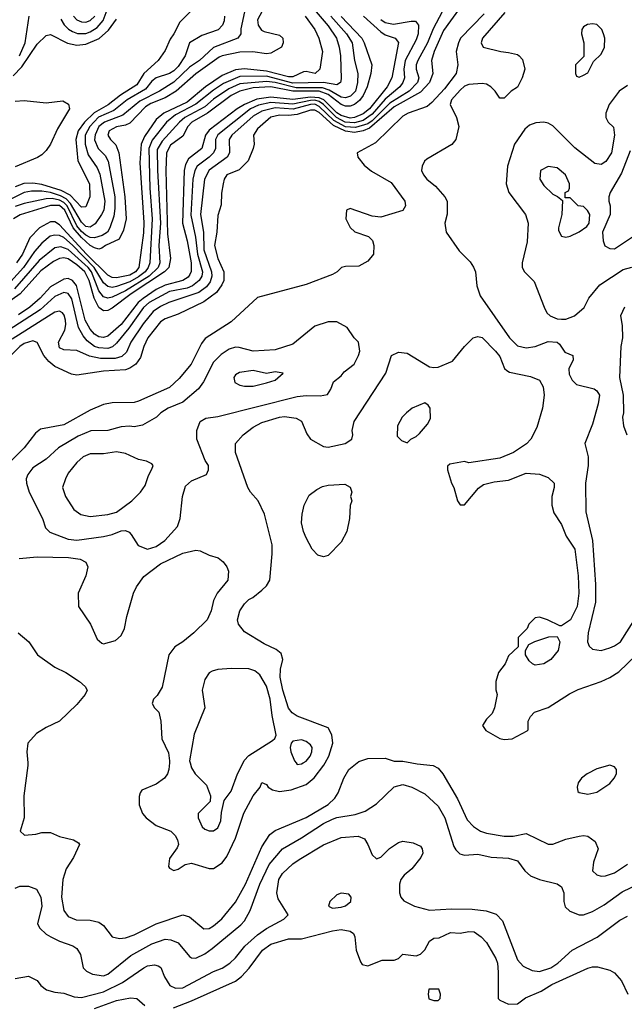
# Model space of a CAD drawing. Header units: inches. Extents: x 1793402 to 1900366, y 320852 to 470679.
# Tile 351 of 604: x 1834470 to 1837215, y 438904 to 443375. Entities that reach past the tile are written whole.
import ezdxf

# ---------------------------------------------------------------- set-up
doc = ezdxf.new("R2010")
doc.units = ezdxf.units.IN
doc.header["$MEASUREMENT"] = 0
doc.layers.add('B8433', color=7, linetype='Continuous')
doc.layers.add('B8434', color=7, linetype='Continuous')

msp = doc.modelspace()

# ---------------------------------------------------------------- linework, layer by layer
at = {"layer": 'B8433', "color": 4}
for points, elevation in [([(1834506.6, 440000), (1834507.5, 439987.5), (1834488.4, 439850), (1834490.7, 439750), (1834472, 439690), (1834491.6, 439671.6), (1834543.1, 439676.9), (1834570, 439684.7), (1834610, 439684.7), (1834650, 439666), (1834714, 439650), (1834736.9, 439636.9), (1834742, 439630), (1834714, 439570), (1834681.7, 439518.3), (1834666, 439470), (1834660.5, 439390), (1834670.7, 439330), (1834690, 439302.8), (1834726.7, 439286.7), (1834790, 439285.5), (1834830, 439277.3), (1834850, 439261), (1834890.6, 439210.6), (1834922.5, 439202.5), (1834950, 439205.5), (1834990, 439219.3), (1835089, 439270), (1835210, 439310.4), (1835241.1, 439301.1), (1835306, 439246), (1835330, 439248), (1835350, 439260.5), (1835388.3, 439291.7), (1835450, 439367.3), (1835494.7, 439450), (1835570, 439618.8), (1835605.6, 439674.4), (1835630, 439693), (1835770, 439752.2), (1835870, 439810.4), (1835900.8, 439839.2), (1835916.4, 439863.6), (1835942.4, 439930), (1835964.2, 439970), (1836001.9, 440000)], 416), ([(1835149.7, 440000), (1835147.3, 439970), (1835140.7, 439950), (1835126.8, 439930), (1835090, 439903.7), (1835024.4, 439875.6), (1835016.3, 439863.7), (1835013.2, 439846.8), (1835013, 439810), (1835019.3, 439790), (1835028, 439770), (1835044.9, 439750), (1835090, 439716.3), (1835156, 439690), (1835176, 439670), (1835186, 439650), (1835191, 439630), (1835185.4, 439614.6), (1835150, 439566), (1835146, 439530), (1835150, 439522), (1835170, 439512), (1835190, 439518), (1835220.9, 439539.1), (1835250, 439544), (1835330, 439520.7), (1835350, 439520.7), (1835390, 439546.8), (1835410, 439574.8), (1835450, 439658.8), (1835488.3, 439771.7), (1835530, 439851), (1835562, 439890), (1835569.3, 439910.7), (1835590, 439902), (1835598, 439890), (1835617.3, 439877.3), (1835650, 439870.5), (1835702.7, 439877.3), (1835770, 439901.6), (1835807.2, 439932.8), (1835851.2, 439990), (1835856.7, 440000)], 424), ([(1835244.2, 440000), (1835250, 439978), (1835267.3, 439950), (1835318.8, 439898.8), (1835336, 439850), (1835335.3, 439824.7), (1835281, 439770), (1835281, 439750), (1835298.8, 439710), (1835310, 439698.8), (1835330, 439690.8), (1835350, 439690.8), (1835370, 439704.7), (1835383.2, 439736.8), (1835385.6, 439774.4), (1835399, 439830), (1835430, 439871.3), (1835459.5, 439950), (1835484.5, 440000)], 428), ([(1835724.7, 440000), (1835730, 439992), (1835750, 439996), (1835757.1, 440000)], 428), ([(1836250.7, 440000), (1836275.2, 439995.2), (1836347.5, 439987.5), (1836370, 439976), (1836391.3, 439950), (1836457.1, 439837.1), (1836501.7, 439741.7), (1836530, 439710.8), (1836562, 439690), (1836590, 439680.7), (1836670, 439667.3), (1836710, 439667.7), (1836770, 439678.8), (1836870, 439630.8), (1836890, 439630.8), (1836950, 439653), (1837010, 439667.7), (1837030, 439670.5), (1837050, 439666.8), (1837083.5, 439643.5), (1837096, 439610), (1837074.8, 439550), (1837071.3, 439510), (1837090, 439491.3), (1837110, 439486), (1837130, 439487.3), (1837170, 439500.7), (1837230, 439540.7)], 416), ([(1834449.3, 439430.7), (1834470, 439441), (1834510, 439441), (1834546.4, 439426.4), (1834566, 439390), (1834570.5, 439349.5), (1834551, 439270), (1834561, 439250), (1834590, 439222.8), (1834611.3, 439210), (1834650.5, 439190.5), (1834712, 439170), (1834730, 439158), (1834746, 439130), (1834758, 439070), (1834774, 439054), (1834801.1, 439041.1), (1834850, 439033), (1834870, 439040.5), (1834974.2, 439125.9), (1835070, 439178.4), (1835130, 439199.1), (1835155.9, 439195.9), (1835190, 439182.8), (1835240.5, 439120.5), (1835250, 439114.8), (1835270, 439114), (1835310, 439133.4), (1835343.3, 439156.7), (1835474.7, 439265.3), (1835490, 439282.8), (1835516, 439330), (1835560.5, 439450), (1835602, 439538), (1835662.7, 439610), (1835750, 439659.3), (1835850, 439724.4), (1835890, 439744.4), (1835910, 439752.4), (1835993.8, 439766.2), (1836039.1, 439780.9), (1836090, 439814), (1836170, 439890.7), (1836210, 439902), (1836250.4, 439890.4), (1836310, 439859.1), (1836370, 439802.8), (1836400.5, 439750), (1836441.1, 439621.1), (1836450, 439604.7), (1836467.7, 439587.7), (1836490, 439580.7), (1836550, 439584.9), (1836610, 439572.7), (1836690, 439568), (1836730, 439554.8), (1836762.8, 439510), (1836790, 439487.3), (1836830, 439470.7), (1836910, 439451), (1836930, 439438), (1836941, 439410), (1836941, 439370), (1836946.4, 439346.4), (1836967.1, 439327.1), (1837010, 439310.8), (1837030, 439310.8), (1837070, 439324.9), (1837123.9, 439356.1), (1837204.9, 439415.1), (1837290, 439455.5)], 412), ([(1834450, 439021), (1834510, 439032), (1834550, 439011.3), (1834566, 438990), (1834592, 438970), (1834630, 438958.8), (1834670, 438954.8), (1834717.1, 438937.1), (1834750, 438934.4), (1834850, 438961.1), (1834936.4, 439003.6), (1835034, 439070), (1835050, 439078), (1835082.8, 439082.8), (1835099.1, 439079.1), (1835110.6, 439070.6), (1835128.1, 439028.1), (1835151, 438990), (1835177.5, 438977.5), (1835210, 438979.3), (1835350, 439053), (1835390, 439067.7), (1835424, 439090), (1835450, 439114.8), (1835492.6, 439167.4), (1835550, 439219.3), (1835590, 439248), (1835668.7, 439290), (1835688.7, 439310), (1835642.9, 439382.9), (1835638, 439410), (1835642.9, 439450), (1835647.3, 439470), (1835662.8, 439497.2), (1835710, 439542), (1835738.3, 439561.7), (1835850, 439627.7), (1835930, 439662), (1836007.1, 439667.1), (1836035.5, 439655.5), (1836051.3, 439630), (1836070, 439582), (1836090, 439564.7), (1836110, 439572), (1836149.4, 439610.6), (1836190, 439638), (1836210, 439644.7), (1836256.9, 439636.9), (1836290, 439622), (1836298, 439610), (1836301, 439590), (1836290.8, 439570), (1836250, 439519), (1836216, 439490), (1836201, 439470), (1836194.8, 439450), (1836194.8, 439410), (1836201, 439390), (1836213.7, 439373.7), (1836262, 439350), (1836330, 439330.7), (1836430, 439338), (1836524.1, 439335.9), (1836588.1, 439328.1), (1836633, 439313), (1836662.8, 439282.8), (1836730, 439106), (1836756.7, 439076.7), (1836796.7, 439056.7), (1836830, 439052.7), (1836881.2, 439070), (1836913.2, 439090), (1836979, 439150), (1837091.7, 439208.3), (1837194.2, 439285.8), (1837230, 439304)], 408), ([(1835168.4, 438888.4), (1835250, 438919.5), (1835450, 439008.4), (1835477, 439030), (1835512.2, 439067.8), (1835572.3, 439150), (1835610, 439176.4), (1835690, 439200.4), (1835750, 439200.5), (1835890, 439237.3), (1835930, 439242.8), (1835970, 439236), (1835985.4, 439225.4), (1835992, 439210), (1835998, 439150), (1836016.9, 439096.9), (1836024.7, 439084.7), (1836050, 439078), (1836116.4, 439103.6), (1836170, 439104.7), (1836190, 439112), (1836210, 439131.3), (1836270, 439124.7), (1836289.1, 439130.9), (1836309.3, 439150.7), (1836330, 439191.3), (1836350, 439204.7), (1836374.6, 439205.4), (1836426, 439230), (1836470, 439226.8), (1836510, 439234), (1836532.8, 439232.8), (1836564.7, 439210), (1836590, 439184.7), (1836632.1, 439112.1), (1836639.1, 439090), (1836642.8, 439050), (1836642, 438930), (1836650, 438922), (1836690, 438904.7), (1836730, 438906), (1836767, 438933), (1836837.1, 438962.9), (1836885.7, 438994.3), (1837050, 439067.3), (1837070, 439073.4), (1837093.7, 439073.7), (1837150, 439058.8), (1837170, 439046.8), (1837202.8, 439010), (1837231.3, 438950)], 404), ([(1834810, 438884.9), (1834910, 438920.4), (1834973.4, 438933.4), (1835002, 438930), (1835038.5, 438898.5)], 404)]:
    msp.add_lwpolyline(points, dxfattribs=dict(at, elevation=elevation))
for points, elevation in [([(1837150, 439989), (1837090, 439972.7), (1837046, 439950), (1837021, 439930), (1837006, 439910), (1837001, 439890), (1837004.7, 439870), (1837010, 439866), (1837050, 439857.3), (1837090, 439867.7), (1837150, 439906.8), (1837169.2, 439930), (1837179, 439950), (1837179, 439970), (1837170, 439982)], 424), ([(1835930, 439409), (1835910, 439401.2), (1835878, 439370), (1835872, 439350), (1835890, 439341), (1835930, 439344.9), (1835950, 439351), (1835973.2, 439370), (1835975.3, 439390), (1835964, 439404)], 408), ([(1836372.3, 438972.3), (1836327.9, 438972.1), (1836324.9, 438950), (1836328, 438928), (1836350, 438921), (1836370, 438921), (1836379, 438930), (1836381.2, 438950)], 404)]:
    msp.add_lwpolyline(points, close=True, dxfattribs=dict(at, elevation=elevation))
at = {"layer": 'B8434', "color": 4}
for points, elevation in [([(1836470.3, 443430), (1836394, 443326), (1836352.6, 443230), (1836339.6, 443190), (1836346.3, 443130), (1836331.4, 443090), (1836290, 443045.8), (1836170, 442979.1), (1836058.5, 442881.5), (1836030, 442869.9), (1835990, 442862.4), (1835950, 442868.1), (1835894.8, 442894.8), (1835830, 442952.9), (1835810, 442964), (1835790, 442963.4), (1835730, 442943.7), (1835690, 442939), (1835650, 442940.9), (1835610, 442932.3), (1835550, 442879.3), (1835531, 442850), (1835534.8, 442810), (1835530.8, 442790), (1835506.6, 442733.4), (1835466.4, 442693.6), (1835411, 442670), (1835399.1, 442650), (1835394, 442630), (1835386.4, 442586.4), (1835385.4, 442534.6), (1835370, 442486), (1835364.4, 442410), (1835354, 442350), (1835368.9, 442290), (1835397.6, 442230), (1835396.4, 442190), (1835388.5, 442170), (1835363.9, 442136.1), (1835306.1, 442093.9), (1835190, 442036.9), (1835130, 442015.6), (1835110, 442002.9), (1835052.4, 441930), (1835033, 441890), (1835019, 441841), (1834997.3, 441810), (1834970, 441791.6), (1834950, 441785.1), (1834850, 441778.9), (1834730, 441760.9), (1834704.8, 441764.8), (1834630, 441799.5), (1834602.5, 441822.5), (1834579.6, 441850), (1834550, 441909), (1834530, 441917), (1834490, 441904.2), (1834470, 441891.2), (1834400.2, 441819.8)], 416), ([(1835816, 443410), (1835870, 443346.7), (1835908.8, 443290), (1835921.1, 443250), (1835927, 443210), (1835930, 443106), (1835927.3, 443090), (1835910, 443078.4), (1835848.7, 443088.7), (1835710, 443086.8), (1835590, 443117.7), (1835470, 443116.5), (1835395, 443085), (1835350, 443055.1), (1835269.5, 442990.5), (1835177.2, 442942.8), (1835136, 442910), (1835072.2, 442827.8), (1835055.9, 442790), (1835060.2, 442610), (1835071.1, 442470), (1835060.2, 442270), (1835053.4, 442250), (1835039.7, 442230), (1835010, 442206.5), (1834970, 442184.9), (1834910, 442162.8), (1834890, 442159.2), (1834870, 442162.6), (1834850, 442179.7), (1834807.9, 442250), (1834710, 442351.4), (1834670, 442385.6), (1834650, 442394.5), (1834630, 442396.9), (1834609.1, 442390.9), (1834570, 442360.5), (1834537.4, 442322.6), (1834486.7, 442250), (1834430, 442186)], 388), ([(1836388.2, 443410), (1836347.3, 443332.7), (1836320.9, 443270), (1836277, 443190), (1836270.4, 443170), (1836270.4, 443150), (1836282, 443110), (1836276, 443090), (1836238, 443050), (1836150, 442995.9), (1836070, 442915.4), (1836050, 442901.4), (1835995.1, 442884.9), (1835950, 442888.4), (1835896.7, 442916.7), (1835830, 442981.1), (1835810, 442990.4), (1835790, 442989.9), (1835712.3, 442967.7), (1835630, 442974.5), (1835570, 442958.9), (1835530, 442936.8), (1835433.4, 442850), (1835421.1, 442830), (1835423.1, 442770), (1835412.7, 442750), (1835330, 442691.5), (1835308.9, 442650), (1835291.5, 442490), (1835303.9, 442410), (1835306, 442330), (1835340.7, 442230), (1835342.4, 442210), (1835335.4, 442184.6), (1835318.6, 442161.4), (1835283.6, 442136.4), (1835147.3, 442090), (1835110, 442072.4), (1835076.4, 442050), (1835030, 441993.6), (1834974.9, 441910), (1834954.4, 441865.6), (1834934.4, 441845.6), (1834904, 441836), (1834836.3, 441836.3), (1834787.1, 441847.1), (1834730, 441872), (1834670, 441876), (1834650, 441885.2), (1834646.6, 441910), (1834674.9, 441965.1), (1834679.7, 441990), (1834678, 442010), (1834672.4, 442032.4), (1834663.6, 442043.6), (1834650, 442051.8), (1834630, 442047.3), (1834436, 441924)], 412), ([(1835579.3, 443430), (1835550, 443374), (1835552.4, 443350), (1835567.3, 443327.3), (1835580.3, 443320.3), (1835650, 443304.7), (1835664.7, 443290), (1835666, 443270), (1835658, 443250), (1835610, 443223), (1835590, 443219.7), (1835528.3, 443228.3), (1835470, 443227.4), (1835390, 443210.9), (1835375.8, 443204.2), (1835270, 443128.5), (1835180.3, 443050), (1835130, 443019.3), (1835066.1, 442993.9), (1835041.2, 442978.8), (1834970, 442904.7), (1834950, 442895.1), (1834910, 442888), (1834875.5, 442870), (1834870.5, 442850), (1834882, 442830), (1834906, 442806), (1834920.3, 442770), (1834946.7, 442570), (1834952.7, 442470), (1834941.8, 442418.2), (1834921.7, 442378.3), (1834859.1, 442350), (1834842.3, 442337.7), (1834830, 442333.3), (1834810, 442338.7), (1834790, 442349.8), (1834750, 442386.2), (1834713.1, 442430), (1834674.7, 442510), (1834650, 442530.5), (1834610, 442530.7), (1834472, 442488), (1834442, 442470)], 376), ([(1835244.7, 443410), (1835196.5, 443363.5), (1835170.4, 443310), (1835153.1, 443286.9), (1835130, 443235.3), (1835098.8, 443190), (1835034, 443130), (1835001.3, 443078.7), (1834927.5, 443032.5), (1834872.1, 442987.9), (1834808.1, 442951.9), (1834764.2, 442910), (1834735.2, 442870), (1834725.4, 442830), (1834734.4, 442734.4), (1834786.7, 442630), (1834788, 442570), (1834770, 442525.2), (1834750, 442522.9), (1834698.5, 442578.5), (1834658.6, 442598.6), (1834570, 442626.4), (1834530, 442632.2), (1834488.7, 442631.3), (1834450, 442616.1)], 364), ([(1835490.4, 443410), (1835473.7, 443333.7), (1835474, 443310), (1835461, 443290), (1835350, 443247.8), (1835286.7, 443190), (1835241.7, 443158.3), (1835170, 443091.1), (1835105.5, 443050), (1835014.8, 443005.2), (1834938.5, 442941.5), (1834854.4, 442910), (1834829.1, 442890), (1834812.1, 442852.1), (1834809.2, 442829.2), (1834827, 442790), (1834857.4, 442757.4), (1834872.2, 442732.2), (1834901.8, 442570), (1834902, 442518), (1834896.9, 442483.1), (1834879.3, 442430), (1834868.2, 442410), (1834845.1, 442394.9), (1834810, 442383.9), (1834790, 442385), (1834770, 442395.7), (1834750, 442412.3), (1834730, 442438.8), (1834685.4, 442530), (1834670, 442544.9), (1834650, 442555.6), (1834617.1, 442562.9), (1834590, 442561.8), (1834490, 442539.8), (1834450, 442526.2)], 372), ([(1834656.3, 443376.3), (1834671.4, 443351.4), (1834691.3, 443331.3), (1834710, 443321.1), (1834732.5, 443312.5), (1834770, 443312.6), (1834790, 443319), (1834821.4, 443338.6), (1834849.1, 443370.9), (1834876.8, 443443.2)], 368), ([(1836672.4, 443407.6), (1836571, 443290), (1836564.7, 443270), (1836574, 443250), (1836654, 443230), (1836690, 443226), (1836730, 443216), (1836738, 443210), (1836753.4, 443193.4), (1836762.8, 443150), (1836751, 443110), (1836730, 443068.7), (1836702, 443050), (1836670, 443018), (1836650, 443018), (1836629.3, 443049.3), (1836608.7, 443070), (1836590, 443081.2), (1836570, 443085.2), (1836510, 443080.9), (1836490, 443072), (1836470, 443055.1), (1836430.8, 443010), (1836424, 442990), (1836454, 442930), (1836464, 442890), (1836450.7, 442830), (1836432.4, 442807.6), (1836318.8, 442741.2), (1836308.4, 442731.6), (1836297.3, 442710), (1836294, 442690), (1836302.8, 442670), (1836318.8, 442650), (1836358.5, 442618.5), (1836401, 442570), (1836411, 442550), (1836411.1, 442491.1), (1836401, 442450), (1836406, 442410), (1836464.9, 442324.9), (1836515.2, 442275.2), (1836530.5, 442250.5), (1836538.8, 442230), (1836545.8, 442165.8), (1836561.1, 442121.1), (1836694, 441930), (1836730, 441894), (1836770, 441884), (1836810, 441890.8), (1836870, 441913.4), (1836910.4, 441910.4), (1836921.6, 441901.6), (1836945.4, 441865.4), (1836982, 441850), (1836982.8, 441830), (1836964, 441790), (1836965.2, 441765.2), (1836978, 441738), (1836998.8, 441718.8), (1837078.5, 441698.5), (1837091, 441690), (1837102.8, 441670), (1837096.3, 441630), (1837070, 441538), (1837036, 441450), (1837051, 441390), (1837050.9, 441350.9), (1837039.1, 441270), (1837039.8, 441139.8), (1837070.5, 441010), (1837084.9, 440810), (1837084.4, 440730), (1837050.7, 440590), (1837047.3, 440550), (1837056, 440530), (1837070, 440516), (1837110, 440511), (1837150, 440522.8), (1837170, 440530.8), (1837197.2, 440550), (1837287, 440690)], 428), ([(1836110, 443374.9), (1836130, 443361.1), (1836166.5, 443353.5), (1836247.7, 443367.7), (1836267.3, 443367.3), (1836280.7, 443350), (1836278.7, 443310), (1836270, 443282.7), (1836220.8, 443190), (1836214, 443150), (1836216.5, 443110), (1836210.3, 443090), (1836195.3, 443070), (1836130, 443013.8), (1836070, 442945), (1836030, 442917.2), (1835990, 442906), (1835947.1, 442910), (1835908.4, 442930), (1835849.1, 442990), (1835830, 443002.6), (1835810, 443008.5), (1835790, 443008.1), (1835710, 442990.4), (1835610, 442999.3), (1835553.7, 442986.3), (1835518, 442970), (1835370, 442851.3), (1835359.5, 442830), (1835358.7, 442790), (1835350.4, 442770), (1835330.4, 442750), (1835275.3, 442710), (1835264.6, 442690), (1835256.1, 442650), (1835247.4, 442487.4), (1835267.6, 442387.6), (1835276.8, 442310), (1835300.2, 442230), (1835297.7, 442210), (1835285.3, 442190), (1835254.2, 442165.8), (1835230, 442155.5), (1835150, 442140.3), (1835058, 442090), (1835032.4, 442067.6), (1834965.9, 441974.1), (1834910, 441905.6), (1834891.2, 441888.8), (1834870, 441881), (1834830, 441884.2), (1834810, 441891), (1834776.5, 441916.5), (1834758.4, 441938.4), (1834737.3, 441977.3), (1834706.7, 442106.7), (1834690, 442131.5), (1834670, 442136.3), (1834630, 442117.4), (1834562.6, 442057.4), (1834395.8, 441950)], 408), ([(1835928.9, 443388.9), (1836022.7, 443290), (1836034.3, 443270), (1836068.5, 443170), (1836064.6, 443130), (1836046.9, 443070), (1836030.2, 443030), (1836012.7, 443007.3), (1835990, 442989.8), (1835970, 442982.3), (1835950, 442981.4), (1835930, 442989.2), (1835870, 443035.5), (1835830.3, 443050.3), (1835710, 443049.5), (1835610, 443069.9), (1835530, 443064.5), (1835470.1, 443049.9), (1835430, 443030.7), (1835323.1, 442950), (1835250.9, 442909.1), (1835232.7, 442890), (1835210, 442845.1), (1835155.2, 442804.8), (1835136.1, 442770), (1835134.2, 442690), (1835141.7, 442401.7), (1835154.9, 442290), (1835146.5, 442250), (1835127.6, 442230), (1834975.5, 442130), (1834890, 442064), (1834870, 442054.3), (1834850, 442053), (1834830, 442067.8), (1834808.1, 442110), (1834785, 442190), (1834766, 442230), (1834730, 442262), (1834690, 442288.7), (1834670, 442293.5), (1834650, 442289.7), (1834623.6, 442276.4), (1834566.1, 442233.9), (1834472.9, 442130), (1834410, 442086.6)], 396), ([(1835399.3, 443390), (1835398, 443370), (1835390.6, 443350), (1835371.7, 443328.3), (1835297.7, 443302.3), (1835241, 443270), (1835221.6, 443210), (1835190, 443162.4), (1835170, 443141.7), (1835150, 443129.8), (1835089.3, 443110.7), (1835070, 443095.1), (1835041.1, 443058.9), (1834958.7, 443010), (1834897.9, 442962.1), (1834827.7, 442932.3), (1834788.2, 442890), (1834767.2, 442850), (1834767.1, 442810), (1834781.4, 442761.4), (1834821.5, 442701.5), (1834833.5, 442673.5), (1834857.3, 442550), (1834851.5, 442510), (1834840.9, 442490), (1834812.9, 442447.1), (1834790, 442433), (1834770, 442436.3), (1834750, 442455.8), (1834700.7, 442540.7), (1834680.6, 442560.6), (1834655.5, 442575.5), (1834610, 442590.5), (1834570, 442596.5), (1834524.3, 442595.7), (1834490, 442589.8), (1834430, 442559.8)], 368), ([(1836578.2, 443401.8), (1836472, 443290), (1836461.7, 443270), (1836452, 443230), (1836459.3, 443170), (1836452, 443130), (1836399.4, 443060.6), (1836341.8, 442998.2), (1836319.7, 442980.3), (1836234, 442950), (1836210, 442936.4), (1836085.1, 442814.9), (1836002, 442770), (1836006, 442750), (1836033.7, 442713.7), (1836067.5, 442687.5), (1836155.9, 442635.9), (1836218, 442550), (1836222, 442530), (1836210, 442508.7), (1836110, 442478), (1836070, 442482), (1835970, 442518), (1835954, 442510), (1835951.3, 442470), (1835970.9, 442430.9), (1835991.1, 442411.1), (1836054, 442390), (1836071.6, 442371.6), (1836078, 442350), (1836076, 442310), (1836050, 442278), (1836010, 442255.3), (1835950, 442254), (1835930.9, 442249.1), (1835911.3, 442230), (1835890, 442217.2), (1835770, 442172.7), (1835550, 442112.7), (1835430, 442002), (1835312.8, 441927.2), (1835295.2, 441904.8), (1835248, 441810), (1835194.3, 441745.7), (1835150, 441705.1), (1835010, 441642), (1834990, 441637), (1834890, 441634.5), (1834850, 441626.6), (1834790, 441602), (1834670, 441535.6), (1834565.2, 441514.8), (1834542.5, 441497.5), (1834490.8, 441430), (1834430.3, 441369.7)], 424), ([(1834439.9, 443120.1), (1834479.7, 443160.3), (1834550, 443264), (1834590, 443302.8), (1834610, 443307.3), (1834687.7, 443267.7), (1834730, 443259.6), (1834770, 443263.2), (1834831.5, 443288.5), (1834872.5, 443327.5), (1834910, 443377.3)], 364), ([(1835883.2, 443390), (1835954.3, 443310), (1835979.5, 443270), (1835990.4, 443190), (1836005.3, 443130), (1836003.1, 443090), (1835994.3, 443050), (1835972.6, 443027.4), (1835950, 443020.4), (1835930, 443023.1), (1835874.9, 443054.9), (1835845.4, 443065.4), (1835725, 443065), (1835630, 443089.9), (1835590, 443094.6), (1835470, 443084), (1835419.2, 443060.8), (1835350, 443014), (1835310, 442979.3), (1835219.5, 442930), (1835194.9, 442910), (1835117.3, 442822.7), (1835094.8, 442785.2), (1835095, 442690), (1835109.2, 442450.8), (1835101.2, 442350), (1835106.7, 442270), (1835098.5, 442250), (1835057.2, 442210), (1834950, 442143.2), (1834890, 442114), (1834870, 442109.8), (1834850, 442116.9), (1834830, 442143.6), (1834795.7, 442230), (1834780.6, 442250), (1834690, 442331.8), (1834656.2, 442343.8), (1834630, 442338.3), (1834558.5, 442281.5), (1834446.8, 442153.2)], 392), ([(1835766.7, 443390), (1835810.5, 443330), (1835827.7, 443290), (1835844.9, 443230), (1835833, 443150), (1835811, 443130), (1835770, 443139.7), (1835758.3, 443138.3), (1835710, 443114.6), (1835690, 443115), (1835590, 443140.8), (1835490, 443151.5), (1835450, 443146.2), (1835390, 443121.8), (1835313.1, 443070), (1835230, 443000.7), (1835123.7, 442950), (1835090, 442922), (1835036.1, 442843.9), (1835021.3, 442810), (1835015.6, 442724.4), (1835033.5, 442453.5), (1835032.5, 442407.5), (1835011.3, 442250), (1834995.6, 442230), (1834970, 442214.6), (1834910, 442202.2), (1834890, 442204.5), (1834870, 442215.3), (1834773, 442310), (1834650, 442443.1), (1834630, 442456.4), (1834610, 442456), (1834559.3, 442430), (1834516.5, 442383.5), (1834482, 442310), (1834455.8, 442270)], 384), ([(1836030.9, 443390.9), (1836110, 443318.9), (1836130, 443306.3), (1836174.8, 443290), (1836190, 443271), (1836160.2, 443110), (1836139, 443070), (1836058.8, 442970), (1836030, 442946.6), (1835990.4, 442930), (1835970, 442927.7), (1835930, 442939.6), (1835910, 442952.3), (1835850.5, 443010), (1835830, 443019.7), (1835790, 443023.3), (1835710, 443012.3), (1835610, 443023.4), (1835546.7, 443013.3), (1835490.7, 442989.3), (1835458, 442970), (1835330, 442873.7), (1835314, 442850), (1835296.5, 442790), (1835237, 442743), (1835222.5, 442717.5), (1835216.5, 442690), (1835209.2, 442450), (1835230, 442371), (1835249.1, 442270), (1835249, 442231), (1835242.6, 442217.4), (1835234.3, 442205.7), (1835210.5, 442190), (1835130, 442169), (1835090, 442149.8), (1835030, 442108.9), (1835007.3, 442090), (1834930, 441991.1), (1834870, 441938.3), (1834850, 441931.1), (1834830, 441934), (1834810, 441946.6), (1834789.9, 441969.9), (1834767.8, 442010), (1834727.3, 442167.3), (1834710, 442191.1), (1834690, 442199.1), (1834670, 442196.4), (1834610, 442162), (1834563.1, 442110), (1834516.5, 442070), (1834464.9, 442035.1)], 404), ([(1834469.8, 443210), (1834495.1, 443270), (1834512.3, 443390)], 368), ([(1834714.4, 443390), (1834730, 443374.4), (1834750, 443364.2), (1834770, 443363.1), (1834790, 443370.4), (1834811.1, 443390)], 372), ([(1837230, 443075.3), (1837192, 443050), (1837146.8, 442990), (1837131.3, 442950), (1837131.3, 442930), (1837142, 442910), (1837166, 442886), (1837170.9, 442850.9), (1837157.1, 442770), (1837130.8, 442730), (1837110, 442717.2), (1837081.5, 442721.5), (1836990, 442792.7), (1836890, 442893.2), (1836870, 442905.2), (1836850, 442909.3), (1836813.2, 442906.8), (1836784.9, 442895.1), (1836762.9, 442877.1), (1836716.4, 442810), (1836685.5, 442710), (1836679.1, 442630), (1836690.8, 442590), (1836766, 442490), (1836778.8, 442450), (1836773.7, 442366.3), (1836751, 442270), (1836751.3, 442250), (1836762, 442230), (1836805.4, 442185.4), (1836850.7, 442070), (1836864.1, 442044.1), (1836878, 442030), (1836910, 442016.3), (1836930, 442015.5), (1836950, 442015.5), (1836989, 442030), (1837032.3, 442067.7), (1837054, 442110), (1837104, 442170), (1837210, 442240.7), (1837250, 442251)], 432), ([(1834450, 443004.9), (1834490, 443007.7), (1834590, 442997.3), (1834665.4, 443005.4), (1834691.1, 442991.1), (1834696, 442970), (1834641.4, 442878.6), (1834610.6, 442810), (1834590, 442781.2), (1834570, 442761.2), (1834550.5, 442749.5), (1834450, 442707.1)], 356), ([(1837241.4, 442778.6), (1837202, 442678), (1837151, 442590), (1837144.7, 442570), (1837144.7, 442550), (1837151, 442530), (1837151, 442490), (1837116, 442410), (1837118.8, 442370), (1837127.3, 442347.3), (1837150, 442336), (1837170, 442334.8), (1837270, 442400.7)], 436), ([(1837216, 442070), (1837198, 442030), (1837205.4, 441985.4), (1837206.8, 441930), (1837199.1, 441890), (1837192.7, 441750), (1837210.6, 441670), (1837210.8, 441590), (1837206.8, 441570), (1837211, 441530), (1837226, 441490)], 432), ([(1835856.7, 440000), (1835873, 440030), (1835891.8, 440090), (1835887.5, 440127.5), (1835870, 440159), (1835730, 440212), (1835706.7, 440226.7), (1835690, 440249.2), (1835664.2, 440330), (1835652, 440390), (1835654.2, 440425.8), (1835664, 440470), (1835657.2, 440497.2), (1835634.8, 440514.8), (1835580.1, 440540.1), (1835490, 440595.3), (1835464, 440630), (1835459, 440650), (1835469, 440690), (1835490, 440722), (1835510, 440742), (1835528.9, 440751.1), (1835570, 440784.7), (1835590, 440804.7), (1835605.2, 440830), (1835617, 440950), (1835615.6, 440990), (1835582, 441130), (1835552.3, 441190), (1835517.2, 441230), (1835506, 441250), (1835449.4, 441410), (1835449.5, 441450.5), (1835485.2, 441490), (1835530, 441524.9), (1835570, 441546), (1835649.7, 441570.3), (1835672.3, 441572.3), (1835724.9, 441564.9), (1835750, 441551), (1835773.7, 441493.7), (1835790.6, 441470.6), (1835850, 441437.3), (1835870, 441433.4), (1835948, 441450), (1835978, 441470), (1835982, 441490), (1835979, 441510), (1835989.2, 441550), (1836132.7, 441770), (1836158, 441850), (1836190, 441864.7), (1836230, 441861), (1836330, 441798.8), (1836350, 441794.8), (1836370, 441797.3), (1836435.5, 441824.5), (1836490, 441891.3), (1836528.7, 441930), (1836550, 441936), (1836570, 441931), (1836630.7, 441870), (1836650, 441844.7), (1836670.7, 441790.7), (1836681.4, 441781.4), (1836694.4, 441774.4), (1836790, 441754.8), (1836830, 441738), (1836846.8, 441706.8), (1836850.6, 441670), (1836844, 441610), (1836817.5, 441522.5), (1836790.7, 441469.3), (1836770.7, 441449.3), (1836712, 441410), (1836650, 441384), (1836510, 441362), (1836490, 441368.7), (1836423.6, 441356.4), (1836412.7, 441347.3), (1836412, 441330), (1836431, 441270), (1836441, 441250), (1836458, 441190), (1836470, 441172), (1836490, 441172), (1836552.5, 441247.5), (1836576.5, 441263.5), (1836623.7, 441276.3), (1836690, 441284), (1836770, 441316), (1836830, 441311), (1836870, 441296), (1836896, 441270), (1836896, 441250), (1836886.8, 441210), (1836886.8, 441170), (1836895.3, 441135.3), (1836930, 441082), (1836951, 441030), (1836990.4, 440970), (1837006, 440850), (1837008.2, 440770), (1837000.5, 440710), (1836970.6, 440650), (1836930, 440622), (1836922, 440622), (1836866, 440650), (1836830, 440662), (1836810, 440658), (1836782, 440630), (1836774, 440610), (1836734, 440570), (1836732.7, 440527.3), (1836690, 440486), (1836674, 440450), (1836644.7, 440410), (1836631.3, 440370), (1836631.6, 440331.6), (1836638, 440310), (1836626, 440250), (1836615.3, 440224.7), (1836590, 440198), (1836572, 440170), (1836586.4, 440146.4), (1836650, 440111.3), (1836670, 440106.8), (1836706, 440110), (1836774.6, 440145.4), (1836778, 440150), (1836778, 440190), (1836788.9, 440211.1), (1836808, 440230), (1836870, 440251), (1836966.3, 440313.7), (1837006.2, 440333.8), (1837109.7, 440370.3), (1837150, 440388.2), (1837190, 440413), (1837270, 440490.7)], 424), ([(1834467.9, 440927.9), (1834550, 440936.4), (1834692.1, 440932.1), (1834744.9, 440924.9), (1834770.7, 440910.7), (1834778.8, 440890), (1834770.6, 440850), (1834735.5, 440770), (1834736.3, 440710), (1834791, 440630), (1834821.4, 440561.4), (1834843.5, 440543.5), (1834850, 440541), (1834904.7, 440555.3), (1834930, 440578), (1834946, 440610), (1834955.9, 440664.1), (1834987.3, 440770), (1835000.8, 440799.2), (1835033.9, 440846.1), (1835110, 440903.8), (1835210, 440953), (1835270, 440966), (1835290, 440962.8), (1835330, 440942.8), (1835370.5, 440930.5), (1835393.2, 440913.2), (1835411, 440890), (1835418.8, 440870), (1835414.8, 440830), (1835366, 440770), (1835350, 440738), (1835338.8, 440690), (1835320.7, 440650), (1835261, 440590), (1835210, 440549), (1835173.7, 440526.3), (1835147.3, 440490), (1835116.8, 440343.2), (1835094, 440306), (1835078, 440290), (1835072, 440270), (1835082, 440250), (1835102, 440230), (1835111, 440190), (1835116, 440110), (1835145.2, 440045.2), (1835150.5, 440010), (1835149.7, 440000)], 424), ([(1834462.8, 440590), (1834511, 440550), (1834550.5, 440490.5), (1834630, 440434.4), (1834678.8, 440410), (1834741, 440370), (1834767.5, 440347.5), (1834776, 440330), (1834767.3, 440310), (1834730, 440265.2), (1834650.7, 440189.3), (1834590, 440161.2), (1834545.8, 440134.2), (1834506.8, 440090), (1834502.8, 440050), (1834506.6, 440000)], 416), ([(1835484.5, 440000), (1835489.7, 440010.3), (1835510, 440033.4), (1835618, 440102), (1835629, 440111), (1835634.6, 440125.4), (1835615.9, 440215.9), (1835607.8, 440290), (1835590, 440349), (1835560.1, 440400.1), (1835537.6, 440417.6), (1835510, 440426.6), (1835430.7, 440429.3), (1835370, 440424), (1835343.5, 440416.5), (1835330.9, 440409.1), (1835310, 440378), (1835298.8, 440330), (1835310.7, 440250), (1835262, 440130), (1835241.6, 440010), (1835244.2, 440000)], 428), ([(1835757.1, 440000), (1835770, 440007.3), (1835789, 440030), (1835796, 440050), (1835797.2, 440070), (1835790, 440082), (1835770, 440097.2), (1835750, 440104), (1835710, 440098), (1835702, 440090), (1835698, 440070), (1835701, 440050), (1835718, 440010), (1835724.7, 440000)], 428), ([(1836001.9, 440000), (1836010, 440006.4), (1836050, 440020.7), (1836130, 440021), (1836170, 440007.3), (1836210, 440008), (1836250.7, 440000)], 416)]:
    msp.add_lwpolyline(points, dxfattribs=dict(at, elevation=elevation))
for points, elevation in [([(1837070, 443355.1), (1837047.9, 443352.1), (1837030, 443342), (1837022.8, 443330), (1837021, 443310), (1837030.9, 443269.1), (1837032, 443208), (1836994, 443170), (1836994, 443130), (1836998, 443118), (1837010, 443114), (1837030, 443122), (1837050, 443134), (1837074.6, 443185.4), (1837110, 443218), (1837125.2, 443250), (1837126, 443290), (1837120.9, 443310), (1837112.7, 443330), (1837090, 443352)], 432), ([(1836870, 442708), (1836834, 442690), (1836832, 442650), (1836850, 442622), (1836890, 442582), (1836912, 442572), (1836934, 442554), (1836931, 442490), (1836916, 442430), (1836916.9, 442416.9), (1836930, 442392), (1836950, 442386.8), (1836970, 442391), (1837010, 442411), (1837044.7, 442435.3), (1837055.3, 442450), (1837058, 442490), (1837048.4, 442508.4), (1837030, 442526), (1837006, 442530), (1836970, 442566), (1836946, 442566), (1836946, 442590), (1836962, 442598), (1836966, 442610), (1836966, 442630), (1836948.7, 442670), (1836910, 442702)], 436), ([(1835870, 442002.7), (1835810, 441982.7), (1835710, 441900.9), (1835630, 441875.1), (1835530, 441869.6), (1835466.8, 441886.8), (1835450, 441887), (1835421.7, 441878.3), (1835385.5, 441854.5), (1835350, 441819.3), (1835304.9, 441730), (1835282, 441698), (1835210, 441638), (1835144.7, 441610), (1835111.3, 441590), (1835090.6, 441569.4), (1835027.1, 441532.9), (1834990, 441525.2), (1834969.3, 441529.3), (1834930, 441526.6), (1834870.4, 441509.6), (1834792.5, 441507.5), (1834736.2, 441483.8), (1834646.8, 441430), (1834590, 441379.3), (1834530, 441339.3), (1834507.3, 441310), (1834499.1, 441290), (1834500.5, 441270), (1834512.7, 441230), (1834574, 441110), (1834586.8, 441066.8), (1834607.1, 441047.1), (1834690, 441016.3), (1834730, 441010.6), (1834850, 441027.7), (1834890, 441036.3), (1834930, 441053.4), (1834950, 441054.8), (1834967.1, 441047.1), (1834976.8, 441036.8), (1835007.3, 440987.3), (1835050, 440970.8), (1835090, 440982), (1835129.2, 441010), (1835186.8, 441073.2), (1835199.3, 441110), (1835209, 441210), (1835223.2, 441256.8), (1835250, 441281), (1835318, 441310), (1835328, 441330), (1835328, 441350), (1835312.5, 441372.5), (1835274.5, 441470), (1835274.5, 441510), (1835289.6, 441550.4), (1835314.5, 441565.5), (1835370, 441573), (1835730, 441663.8), (1835770, 441667.7), (1835834, 441666), (1835868, 441672), (1835883.1, 441696.9), (1835895.3, 441730), (1835930, 441758), (1835943.7, 441776.3), (1835988.7, 441810), (1836009, 441850), (1836014, 441870), (1836009, 441910), (1835989, 441930), (1835956.5, 441976.5), (1835910, 442002)], 428), ([(1835530, 441781.2), (1835467.9, 441772.1), (1835450, 441762), (1835442.8, 441750), (1835447.5, 441727.5), (1835470, 441714.8), (1835490, 441710.8), (1835530, 441711), (1835590, 441726), (1835630, 441738), (1835666, 441770), (1835630, 441775.3), (1835590, 441768)], 432), ([(1836310, 441635.3), (1836251.3, 441610), (1836226, 441590), (1836206.8, 441570), (1836186, 441530), (1836183.6, 441483.6), (1836203.6, 441463.6), (1836230, 441454), (1836246, 441470), (1836270, 441482), (1836284.7, 441495.3), (1836322, 441538), (1836335.5, 441564.5), (1836334, 441610), (1836324.7, 441624.7)], 424), ([(1834910, 441412.7), (1834850, 441402.7), (1834790, 441402.7), (1834758, 441390), (1834730, 441364), (1834690, 441315.3), (1834678, 441290), (1834664.7, 441250), (1834678, 441210), (1834716, 441150), (1834748.1, 441128.1), (1834790, 441119.1), (1834870, 441128), (1834910, 441138), (1834979, 441190), (1835019, 441230), (1835040.2, 441259.8), (1835054.6, 441305.4), (1835070, 441334), (1835075.3, 441350), (1835070, 441358), (1835046, 441370), (1835010, 441377.2), (1834950, 441405.2)], 432), ([(1835850, 440935.3), (1835823.2, 440943.2), (1835797.2, 440970), (1835770, 441022), (1835758, 441050), (1835749.6, 441090), (1835752, 441130), (1835760.9, 441170), (1835784.8, 441215.2), (1835818.6, 441241.4), (1835845.4, 441254.6), (1835870, 441260.7), (1835946, 441266), (1835970, 441252), (1835978, 441230), (1835972, 441210), (1835978, 441190), (1835971, 441169), (1835966.8, 441110), (1835954.8, 441050), (1835930, 441002), (1835870, 440942)], 416), ([(1836810, 440444), (1836798, 440450), (1836783.1, 440463.1), (1836766, 440490), (1836766, 440510), (1836782, 440538), (1836808.4, 440551.6), (1836872.7, 440572.7), (1836910, 440574), (1836922, 440550), (1836914.8, 440510), (1836881, 440470), (1836850, 440449.3)], 424)]:
    msp.add_lwpolyline(points, close=True, dxfattribs=dict(at, elevation=elevation))

doc.saveas('drawing.dxf')
